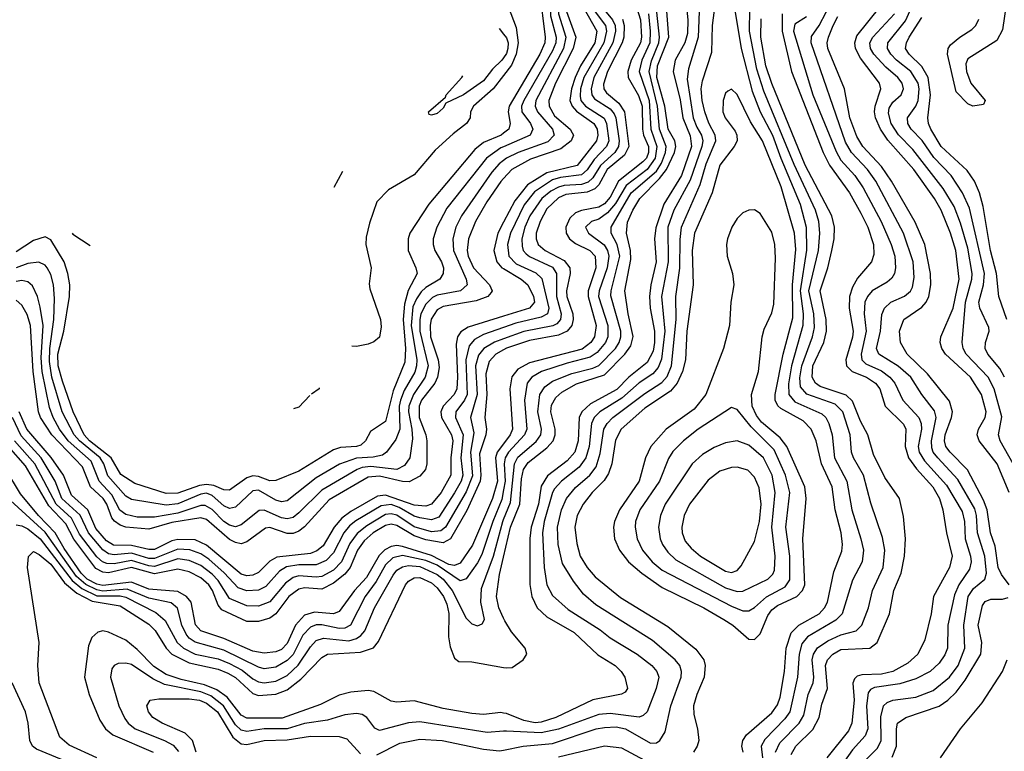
# Model space of a CAD drawing. Header units: inches. Extents: x 990535 to 1117859, y 769386 to 892122.
# Tile 311 of 656: x 1068322 to 1071736, y 774993 to 777530. Entities that reach past the tile are written whole.
import ezdxf

# ---------------------------------------------------------------- set-up
doc = ezdxf.new("R2010")
doc.units = ezdxf.units.IN
doc.header["$MEASUREMENT"] = 0
doc.layers.add('B0767', color=7, linetype='Continuous')
doc.layers.add('B0777', color=7, linetype='Continuous')

msp = doc.modelspace()

# ---------------------------------------------------------------- linework, layer by layer
at = {"layer": 'B0767', "color": 5}
for points, elevation in [([(1069984.5, 777499.5), (1070000, 777480.2)], 2860), ([(1070000, 777398.4), (1069994.1, 777390), (1069961.1, 777358.9), (1069930, 777318.5), (1069861.2, 777270), (1069799.3, 777240.7), (1069790, 777223.5), (1069770, 777204.6), (1069750, 777198.7), (1069741.5, 777201.4), (1069739.7, 777210), (1069798.5, 777261.5), (1069800.8, 777270), (1069855.8, 777330), (1069858.8, 777335.8)], 2860), ([(1070000, 777336.7), (1069964.2, 777290), (1069896, 777230), (1069885.9, 777210), (1069884, 777190), (1069871.4, 777170), (1069825.2, 777134.8), (1069762.7, 777077.3), (1069690, 776992), (1069600.5, 776939.5), (1069561.1, 776898.9), (1069535.4, 776824.6), (1069524.1, 776775.9), (1069522.8, 776750), (1069540.4, 776670), (1069534.1, 776614.1), (1069536.3, 776596.3), (1069573.4, 776490), (1069575.2, 776464.9), (1069570, 776429.4), (1069550, 776412.3), (1069530, 776405.2), (1069490, 776397), (1069473.7, 776397.8)], 2880), ([(1070000, 777136.3), (1069991.6, 777130), (1069930, 777103.7), (1069900.4, 777079.6), (1069741, 776890), (1069675.3, 776790), (1069668.7, 776770), (1069669.1, 776730), (1069695.7, 776670), (1069699.9, 776650), (1069669.4, 776590.6), (1069656, 776544), (1069652.3, 776490), (1069660.1, 776390), (1069657.4, 776342.6), (1069617.2, 776242.8), (1069590, 776136.5), (1069538.7, 776101.3), (1069520.8, 776070), (1069505.3, 776054.7), (1069490, 776049.5), (1069434.2, 776045.8), (1069410, 776037.7), (1069290, 775964.5), (1069210, 775931.7), (1069190, 775930.3), (1069150, 775945.7), (1069130, 775948.6), (1069110, 775940.8), (1069050, 775898.8), (1069030, 775899.9), (1068994.9, 775914.9), (1068970, 775917.9), (1068945.9, 775914.1), (1068870, 775887.8), (1068830, 775886.9), (1068721.5, 775921.5), (1068673.1, 775953.1), (1068639.8, 776010), (1068564.1, 776070), (1068546, 776090), (1068507.4, 776170), (1068470, 776276.4), (1068455.9, 776330), (1068454.2, 776370), (1068474.7, 776450), (1068495.2, 776570), (1068496.3, 776610), (1068489.3, 776650), (1068476, 776690), (1068430, 776766.9), (1068410, 776777.2), (1068370, 776764.4), (1068310, 776724.7)], 2920), ([(1070000, 777089.6), (1069990, 777085.2), (1069940.4, 777050), (1069803.1, 776876.9), (1069769, 776810), (1069756.3, 776770), (1069755.4, 776750), (1069761.8, 776730), (1069785.2, 776690), (1069791.9, 776670), (1069790.5, 776650), (1069778.8, 776630), (1069730, 776600.8), (1069713.8, 776586.2), (1069697.5, 776562.5), (1069685.9, 776534.1), (1069679.4, 776470), (1069698.8, 776350), (1069698, 776330), (1069691.9, 776308.1), (1069655.8, 776244.2), (1069642.1, 776210), (1069638, 776190), (1069639.9, 776110), (1069626.2, 776073.8), (1069593.8, 776030), (1069579.8, 776020.2), (1069547.5, 776012.5), (1069490, 776009.2), (1069431.3, 775988.7), (1069350, 775940.8), (1069250, 775861.9), (1069230, 775857.4), (1069210, 775863.4), (1069150, 775898.4), (1069130, 775896.6), (1069070, 775838.9), (1069050, 775834.2), (1069030, 775843.5), (1068990, 775879.7), (1068970, 775887.4), (1068950, 775884.7), (1068870, 775851.3), (1068830, 775846), (1068710, 775865.9), (1068690, 775877.8), (1068627.9, 775947.9), (1068613.6, 775990), (1068601.1, 776010), (1068529, 776069), (1068511.2, 776090), (1068469.2, 776170), (1068433.7, 776290), (1068425, 776345), (1068426.6, 776390), (1068441, 776490), (1068443.2, 776563.2), (1068439.1, 776610), (1068430, 776646), (1068417.6, 776670), (1068410, 776678.8), (1068388.6, 776688.6), (1068350, 776684.3), (1068310, 776669.7)], 2940), ([(1070000, 777042.3), (1069984.6, 777030), (1069959, 777001), (1069853.7, 776850), (1069835, 776810), (1069823.8, 776770), (1069826, 776730), (1069870.7, 776630), (1069873.4, 776610), (1069850.2, 776590), (1069770, 776574.9), (1069753.1, 776566.9), (1069730, 776543.9), (1069713.6, 776510), (1069709.4, 776490), (1069710.2, 776450), (1069739, 776330), (1069728.5, 776290), (1069688, 776230), (1069671.4, 776190), (1069670, 776170), (1069682.1, 776110), (1069683.7, 776076.3), (1069674.5, 776010), (1069656.5, 775983.5), (1069630, 775970), (1069539.9, 775980.1), (1069510, 775977), (1069492, 775970), (1069370, 775898.1), (1069290, 775819.4), (1069270, 775804.1), (1069250, 775798.5), (1069230, 775802.2), (1069170, 775829), (1069152.1, 775827.9), (1069090, 775777.6), (1069070, 775771.2), (1069050, 775776.7), (1069030, 775790.2), (1068990, 775831), (1068965.3, 775845.3), (1068950, 775845.6), (1068870, 775818.8), (1068790, 775804.5), (1068730, 775805.2), (1068690, 775813.9), (1068669.4, 775829.4), (1068642.1, 775882.1), (1068598, 775930), (1068570, 775998.6), (1068490.7, 776070), (1068460.1, 776110), (1068437.6, 776150), (1068425.6, 776185.6), (1068399.6, 776310), (1068397.1, 776357.1), (1068403.1, 776470), (1068393.4, 776533.4), (1068383.6, 776570), (1068366.8, 776606.8), (1068350, 776621), (1068330, 776625.3), (1068310, 776622.1)], 2960), ([(1069412.9, 776948.9), (1069442.4, 777004.3)], 2880), ([(1070000, 776979.8), (1069990.5, 776969.5), (1069941.7, 776898.3), (1069902.8, 776830), (1069878.4, 776770), (1069874.1, 776730), (1069877.2, 776710), (1069895.4, 776670), (1069951.1, 776610), (1069960.9, 776590), (1069956.6, 776583.4), (1069945, 776570), (1069904.9, 776555.1), (1069790, 776535.9), (1069770, 776523.9), (1069748.9, 776491.1), (1069744.9, 776470), (1069746.6, 776430), (1069773.7, 776350), (1069776.1, 776323.8), (1069770.6, 776290), (1069761.2, 776270), (1069715.9, 776210), (1069706.8, 776190), (1069707.2, 776150), (1069730.9, 776090), (1069733.9, 776070), (1069733.6, 775990), (1069729.4, 775970), (1069710, 775946.4), (1069673, 775927), (1069650, 775928.1), (1069570, 775947.2), (1069530, 775943.4), (1069395.7, 775864.3), (1069310, 775771.3), (1069290, 775756.2), (1069270, 775748.2), (1069250, 775748), (1069190, 775768.8), (1069174, 775766), (1069110, 775718.6), (1069090, 775712), (1069070, 775716.6), (1069050, 775727.7), (1068970, 775796.3), (1068950, 775802.7), (1068850, 775785.8), (1068770, 775763.2), (1068690.3, 775770.3), (1068670, 775776.5), (1068650.3, 775790.3), (1068641.9, 775801.9), (1068624.2, 775850), (1068611.8, 775870), (1068567.2, 775910), (1068539.8, 775979.8), (1068433.9, 776090), (1068394.4, 776150), (1068387.8, 776170), (1068368.8, 776310), (1068359.8, 776470), (1068347.5, 776507.5), (1068330, 776540.2), (1068310, 776557.1)], 2980), ([(1070000, 776828.4), (1069979.8, 776790), (1069966.1, 776730), (1069976.2, 776690), (1069994.4, 776670), (1070000, 776666.7)], 3020), ([(1068504, 776790.3), (1068506.8, 776786.8), (1068565.9, 776747.4)], 2920), ([(1070000, 776501.8), (1069876.8, 776463.2), (1069852, 776448), (1069840.2, 776430), (1069835.7, 776404.3), (1069840.8, 776290), (1069837.6, 776250), (1069828.8, 776230), (1069791.1, 776190), (1069782.6, 776170), (1069784.6, 776150), (1069819.2, 776090), (1069823.9, 776070), (1069816.9, 776010), (1069817.1, 775950), (1069783.3, 775890), (1069750, 775849.9), (1069730, 775843.2), (1069690, 775846.6), (1069590, 775881.3), (1069562.8, 775877.2), (1069470, 775823.8), (1069439.1, 775800.9), (1069413, 775770), (1069374.3, 775705.7), (1069352.6, 775687.4), (1069330, 775679.2), (1069213.6, 775666.4), (1069190, 775651.6), (1069150, 775613), (1069130, 775603.9), (1069110, 775601.7), (1069090, 775606.7), (1068970, 775707.4), (1068930, 775726.2), (1068870, 775727.3), (1068850, 775722.3), (1068790, 775692.8), (1068770, 775692.4), (1068710, 775706.9), (1068647.7, 775707.7), (1068623.1, 775723.1), (1068585.8, 775765.8), (1068558.2, 775830), (1068501.2, 775881.2), (1068473.5, 775950), (1068431.6, 776011.6), (1068346.3, 776110), (1068319.9, 776170)], 3020), ([(1070000, 776462.4), (1069930, 776438.2), (1069899.1, 776420.9), (1069880.7, 776399.3), (1069869.6, 776350.4), (1069873.6, 776230), (1069864.7, 776210), (1069834.3, 776170), (1069832.9, 776150), (1069859.8, 776090), (1069852.2, 776010), (1069858.8, 775950), (1069852.8, 775930), (1069830, 775889.2), (1069775.1, 775804.9), (1069750, 775794.9), (1069710, 775802.6), (1069690, 775808.3), (1069638, 775838), (1069610, 775848.4), (1069575.8, 775844.2), (1069487.6, 775792.4), (1069465.3, 775774.7), (1069445.6, 775750), (1069410, 775681.1), (1069385.3, 775654.6), (1069350, 775639.8), (1069290, 775639.9), (1069247.3, 775632.7), (1069222.7, 775617.3), (1069175.3, 775564.7), (1069150, 775551.1), (1069110, 775548.7), (1069079.1, 775559.1), (1069031.7, 775611.7), (1068978.5, 775658.5), (1068950, 775677.4), (1068911.8, 775691.8), (1068870, 775693.7), (1068790, 775660.9), (1068770, 775661.7), (1068710, 775679.3), (1068650, 775674), (1068630, 775678), (1068610, 775691.3), (1068560.6, 775750), (1068531.3, 775811.3), (1068467.9, 775870), (1068444.7, 775930), (1068396.6, 776010), (1068327, 776087), (1068297.1, 776150)], 3040), ([(1070000, 776423.4), (1069968, 776412), (1069931.8, 776390), (1069913.2, 776366.8), (1069903, 776330), (1069909, 776230), (1069885.4, 776150), (1069897.4, 776097.4), (1069884.8, 776030), (1069891.7, 775948.3), (1069870, 775892.3), (1069798.4, 775770), (1069782.8, 775757.2), (1069750, 775754.2), (1069690, 775771.6), (1069630, 775811.4), (1069610, 775816.8), (1069590, 775813.4), (1069525.4, 775774.6), (1069491.9, 775748.1), (1069466.9, 775713.1), (1069437.9, 775650), (1069410, 775620.9), (1069370, 775599.5), (1069350, 775596.2), (1069290, 775600.7), (1069270, 775595.1), (1069244, 775576), (1069190, 775510.9), (1069150, 775495.6), (1069110, 775497.2), (1069050, 775522.5), (1069010, 775585.5), (1068990, 775606.9), (1068950, 775636.6), (1068910, 775654.7), (1068870, 775660.1), (1068790, 775633.6), (1068770, 775635.6), (1068710, 775653.9), (1068650, 775643.2), (1068624.4, 775644.4), (1068609.6, 775649.6), (1068590, 775667.5), (1068530, 775745.3), (1068501.2, 775801.2), (1068448.9, 775850), (1068374.5, 775990), (1068304.1, 776070)], 3060), ([(1070000, 776384.8), (1069973.5, 776370), (1069950, 776344.1), (1069938, 776302), (1069941.8, 776230), (1069935.4, 776150), (1069941.1, 776110), (1069938.9, 776090), (1069916.2, 776023.8), (1069921.7, 775950), (1069918.8, 775930), (1069872.5, 775827.5), (1069815.6, 775730), (1069790, 775716.2), (1069730, 775726.1), (1069690, 775739.4), (1069630, 775775.5), (1069610, 775780.2), (1069590, 775775.3), (1069547.8, 775750), (1069517.1, 775722.9), (1069493.8, 775690), (1069468.2, 775630), (1069450, 775607.2), (1069410, 775576.2), (1069370, 775555.3), (1069310, 775559.6), (1069290, 775555), (1069255.8, 775530), (1069210, 775469.6), (1069190, 775454.5), (1069150, 775443.3), (1069110, 775442.4), (1069023.6, 775483.6), (1069010, 775499.7), (1068990.7, 775550), (1068977.6, 775570), (1068950, 775594.5), (1068910, 775615.4), (1068870, 775624.9), (1068790, 775608.7), (1068710, 775630.3), (1068630, 775611.8), (1068610, 775614.4), (1068586.5, 775626.5), (1068510, 775728), (1068482, 775782), (1068423.6, 775843.6), (1068342.4, 775982.4), (1068283.6, 776050)], 3080), ([(1069361, 776252.8), (1069360.5, 776250), (1069334.2, 776231)], 2880), ([(1069328.3, 776226.3), (1069290, 776186.4), (1069271.4, 776180.1)], 2880), ([(1070000, 776059.1), (1069978.3, 776030), (1069971.5, 776010), (1069978.7, 775930), (1069961.9, 775870), (1069892.7, 775707.3), (1069850, 775644.8), (1069830, 775636.7), (1069810, 775640.7), (1069750, 775672.3), (1069650, 775703), (1069630, 775706.3), (1069610, 775703), (1069588.7, 775691.3), (1069568.4, 775671.6), (1069524.2, 775595.8), (1069483.1, 775550), (1069430, 775477.8), (1069410, 775470), (1069344.8, 775475.2), (1069310, 775464.7), (1069278.1, 775430), (1069250, 775367), (1069230, 775346.2), (1069210, 775337.9), (1069170, 775333.2), (1069130, 775340.2), (1069030, 775384.1), (1068950.5, 775410.5), (1068931.6, 775431.6), (1068916.9, 775510), (1068901, 775530), (1068870, 775546.8), (1068770, 775555.3), (1068710, 775579.6), (1068610, 775567.6), (1068590, 775572), (1068556.4, 775590), (1068535.4, 775610), (1068476, 775696), (1068444.6, 775750), (1068386.9, 775810), (1068325.4, 775885.4), (1068270, 775976)], 3120), ([(1070000, 775899.6), (1069993.7, 775866.3), (1069962.4, 775790), (1069924.4, 775675.6), (1069910, 775646.5), (1069870, 775591.2), (1069850, 775583.4), (1069770, 775637.8), (1069730, 775654.1), (1069650, 775671.3), (1069616.5, 775663.5), (1069590, 775638.9), (1069558.4, 775581.6), (1069519.5, 775530), (1069469.4, 775430.6), (1069450, 775419.8), (1069430, 775418.2), (1069370, 775431.3), (1069350, 775431.1), (1069330, 775423.2), (1069304.4, 775395.6), (1069270, 775328.8), (1069250, 775307.4), (1069210, 775284.1), (1069170, 775279.2), (1069150, 775284.5), (1069030, 775343.6), (1068930, 775371.1), (1068910, 775384.7), (1068898.8, 775398.8), (1068884.8, 775430), (1068869, 775489), (1068847.3, 775507.3), (1068770, 775523.5), (1068694.7, 775554.7), (1068610, 775548.6), (1068590, 775552.2), (1068551.1, 775571.1), (1068519.2, 775599.2), (1068410, 775753), (1068290, 775862)], 3140), ([(1068310, 775777.8), (1068330, 775774.7), (1068350, 775764.5), (1068393.4, 775730), (1068504.5, 775584.5), (1068537.5, 775557.5), (1068590, 775532.4), (1068670, 775531.4), (1068690, 775527), (1068794.6, 775474.6), (1068826.7, 775446.7), (1068868.4, 775370), (1068889.8, 775349.8), (1068930, 775330), (1069010, 775313.6), (1069050, 775297.5), (1069094.1, 775274.1), (1069130, 775244.2), (1069150, 775233.4), (1069170, 775230.6), (1069210, 775236.2), (1069250, 775255.8), (1069288.1, 775291.9), (1069330, 775355.3), (1069350, 775376.7), (1069375.2, 775384.8), (1069463.7, 775376.3), (1069490, 775384), (1069505.6, 775394.4), (1069518.4, 775410), (1069552.5, 775490), (1069616.9, 775603.1), (1069630, 775620.4), (1069650, 775632.7), (1069670, 775636.7), (1069710, 775633.9), (1069770, 775606.3), (1069790.2, 775590), (1069821.5, 775550), (1069870, 775454.6), (1069890, 775434.8), (1069910, 775428), (1069925.7, 775434.3), (1069934, 775450), (1069921.5, 775510), (1069923.1, 775556.9), (1069964.6, 775670), (1069997.4, 775790), (1070000, 775796.3)], 3160), ([(1068590.1, 774970), (1068493.6, 775013.6), (1068461.6, 775041.6), (1068389.6, 775230), (1068384.5, 775290), (1068390.1, 775370), (1068349.7, 775630), (1068352.2, 775667.8), (1068370, 775685.4), (1068390, 775675.5), (1068430, 775641.9), (1068476.9, 775576.9), (1068520.7, 775540.7), (1068573.6, 775513.6), (1068670, 775497.4), (1068770, 775433.1), (1068792.1, 775412.1), (1068830, 775350), (1068850, 775329.5), (1068910, 775299.5), (1069010, 775277.5), (1069043.6, 775263.6), (1069070, 775248.2), (1069130, 775192.9), (1069150, 775186.7), (1069210, 775190.9), (1069250, 775206), (1069297.3, 775242.7), (1069370, 775317.8), (1069390, 775329.9), (1069504, 775336), (1069548.5, 775351.5), (1069566.2, 775373.8), (1069659.9, 775570), (1069670, 775582.8), (1069690, 775594.4), (1069710, 775595.3), (1069750, 775576.8), (1069770, 775559.4), (1069791.8, 775530), (1069803.1, 775503.1), (1069809.7, 775470.3), (1069809.2, 775390), (1069814.9, 775354.9), (1069830, 775315.6), (1069844.5, 775304.5), (1069890, 775302.7), (1070000, 775283.6)], 3180), ([(1070000, 775454.8), (1069983.8, 775490), (1069975.2, 775530), (1069985.7, 775605.7), (1070000, 775666.2)], 3180), ([(1070000, 775125.4), (1069990, 775127.1), (1069930, 775120.6), (1069890, 775123.4), (1069790, 775140.9), (1069690, 775167.6), (1069630, 775163.4), (1069610, 775167.1), (1069550, 775199.7), (1069530, 775203.8), (1069470, 775197.7), (1069430, 775187.9), (1069365, 775155), (1069232.7, 775107.3), (1069110, 775108.1), (1069090, 775118.4), (1069041, 775180.9), (1069005.7, 775205.7), (1068963.2, 775223.2), (1068881.8, 775241.8), (1068830, 775259.6), (1068787.2, 775287.2), (1068730, 775345.3), (1068690, 775377.8), (1068630, 775406.4), (1068610, 775409.9), (1068593.6, 775406.4), (1068572.8, 775387.2), (1068561, 775359), (1068546.4, 775250), (1068562.6, 775190), (1068600.1, 775100.1), (1068619.8, 775070), (1068645.1, 775050), (1068785, 774990)], 3220), ([(1070000, 775062.2), (1069942.6, 775057.4), (1069710, 775094.8), (1069670, 775091.6), (1069570, 775065.3), (1069553.3, 775073.3), (1069526.3, 775110), (1069510, 775120.2), (1069490, 775123.7), (1069450, 775118.7), (1069390, 775100.4), (1069310, 775089), (1069249.3, 775070.7), (1069170, 775070.7), (1069110, 775061.9), (1069090, 775066.5), (1069070, 775084.6), (1069028.5, 775150), (1068984.5, 775184.5), (1068950, 775199.4), (1068824.3, 775224.3), (1068784.1, 775244.1), (1068710, 775293.3), (1068690, 775298.6), (1068663.4, 775296.6), (1068649.2, 775290.8), (1068641.1, 775278.9), (1068636.4, 775250), (1068665.6, 775150), (1068686.6, 775106.6), (1068698.5, 775090), (1068722.8, 775070), (1068824.8, 775030), (1068853.8, 775013.8), (1068872.3, 774992.3)], 3240), ([(1068500.1, 774950), (1068379.8, 774999.7), (1068366.5, 775010), (1068356.8, 775030), (1068351.6, 775090), (1068342.4, 775130), (1068295.7, 775230)], 3160), ([(1068933.8, 774990), (1068921.1, 775030), (1068895.5, 775055.5), (1068816.6, 775090), (1068783.8, 775110), (1068769, 775130), (1068763.2, 775150), (1068774.4, 775170), (1068804.9, 775175.1), (1068910, 775175.1), (1068946, 775170), (1068970, 775159.5), (1069008.4, 775130), (1069061.1, 775041.1), (1069090, 775018.5), (1069110, 775016.8), (1069170, 775030.2), (1069250, 775032.6), (1069330, 775044.9), (1069430, 775044.3), (1069456, 775036), (1069503.5, 774983.5)], 3260), ([(1069560.1, 774979.9), (1069640.4, 775020.4), (1069710, 775035.2), (1069787.6, 775030), (1069930, 774999.6), (1069985.9, 774994.1), (1070000, 774996.9)], 3260)]:
    msp.add_lwpolyline(points, dxfattribs=dict(at, elevation=elevation))
at = {"layer": 'B0777', "color": 5}
for points, elevation in [([(1070000, 778036.3), (1070022.5, 778002.5), (1070043.5, 777983.5), (1070100.6, 777950), (1070112.8, 777932.8), (1070119.6, 777850), (1070125.6, 777830), (1070213.1, 777670), (1070217.6, 777650), (1070218.7, 777558.7), (1070250.8, 777470), (1070240.9, 777430), (1070179.5, 777310), (1070157.4, 777250), (1070158.5, 777230), (1070176.4, 777196.4), (1070231.5, 777150), (1070238.2, 777138.2), (1070242.4, 777130), (1070233.9, 777110), (1070198.1, 777081.9), (1070093.2, 777046.8), (1070028.1, 777010), (1070000, 776979.8)], 2980), ([(1070000, 777975.1), (1070018.5, 777958.5), (1070063.7, 777930), (1070077.8, 777910), (1070092.3, 777830), (1070187.9, 777650), (1070190, 777550), (1070215.7, 777470), (1070207.8, 777430), (1070111.9, 777250), (1070109.6, 777230), (1070117.6, 777210), (1070169.5, 777150), (1070175.6, 777130), (1070153.1, 777106.9), (1070050.3, 777069.7), (1070009.9, 777050.1), (1070000, 777042.3)], 2960), ([(1070000, 777924.1), (1070032.8, 777892.8), (1070056.2, 777830), (1070105, 777750), (1070145.7, 777670), (1070159.4, 777630), (1070163.3, 777543.3), (1070182.6, 777470), (1070181.2, 777450), (1070170, 777421.9), (1070070.2, 777250), (1070062.7, 777230), (1070063.8, 777210), (1070092.9, 777170), (1070102, 777150), (1070092.1, 777130), (1070000, 777089.6)], 2940), ([(1070000, 777845.8), (1070090, 777717.2), (1070124.6, 777630), (1070144.4, 777470), (1070142.8, 777450), (1070126.1, 777410), (1070019.1, 777230), (1070015.5, 777210), (1070023.3, 777170), (1070018.5, 777150), (1070000, 777136.3)], 2920), ([(1070000, 777653.8), (1070015.7, 777575.7), (1070043.2, 777503.2), (1070050.2, 777450), (1070044, 777410), (1070027.4, 777372.6), (1070000, 777336.7)], 2880), ([(1071256.7, 774963.3), (1071296.7, 775003.3), (1071309.7, 775030), (1071307.7, 775112.3), (1071317, 775150), (1071330, 775162.2), (1071350, 775169.7), (1071430, 775179.9), (1071490, 775203.7), (1071546.5, 775250), (1071576.5, 775290), (1071599.8, 775350), (1071595.5, 775430), (1071611.5, 775530), (1071630, 775557.5), (1071668.7, 775590), (1071674.2, 775610), (1071668.8, 775670), (1071643.2, 775750), (1071640.4, 775810), (1071633.7, 775833.7), (1071575.8, 775935.8), (1071505.7, 776010), (1071490.2, 776030), (1071484.9, 776044.9), (1071483.9, 776070), (1071499.7, 776150), (1071493.8, 776173.8), (1071450.7, 776230), (1071412.4, 776290), (1071368.8, 776328.8), (1071301.3, 776370), (1071292.8, 776390), (1071307, 776450), (1071311.9, 776508.1), (1071320.6, 776530), (1071343.4, 776550), (1071390, 776571.3), (1071410.9, 776589.1), (1071417.6, 776602.4), (1071424.1, 776635.9), (1071420.2, 776690), (1071386.4, 776790), (1071291.3, 776970), (1071262.3, 777010), (1071206.3, 777070), (1071185.4, 777105.4), (1071066.3, 777450), (1071067.8, 777472.2), (1071094.4, 777510), (1071167.6, 777650)], 3140), ([(1070631, 777610), (1070638.8, 777530), (1070638.1, 777481.9), (1070628, 777450), (1070595, 777390), (1070588.3, 777350), (1070612.3, 777252.3), (1070622, 777190), (1070647.5, 777127.5), (1070652.1, 777090), (1070616.6, 776990), (1070556.2, 776890), (1070528.1, 776808.1), (1070523.7, 776770), (1070529.4, 776690), (1070510.7, 776610), (1070506.1, 776570), (1070507.9, 776530), (1070523.6, 776450), (1070523.9, 776410), (1070519, 776381), (1070498.5, 776341.5), (1070434.3, 776290), (1070392.3, 776247.7), (1070301.8, 776198.2), (1070270.9, 776170), (1070261.7, 776150), (1070259, 776070), (1070246.8, 776030), (1070220.4, 775999.6), (1070152, 775948), (1070130, 775912.8), (1070120.9, 775850), (1070096.1, 775770), (1070090.7, 775730.8), (1070090.6, 775570.6), (1070098.4, 775530), (1070116.5, 775490), (1070150, 775458.7), (1070244.4, 775404.4), (1070327.1, 775327.1), (1070387.5, 775290), (1070408.3, 775270), (1070420.8, 775250), (1070430.1, 775209.9), (1070422, 775198), (1070409.5, 775190.5), (1070310, 775171.4), (1070181.4, 775110), (1070130, 775093.6), (1070110, 775091.8), (1070070, 775099), (1070010, 775123.7), (1070000, 775125.4)], 3220), ([(1071737.4, 776290), (1071720.6, 776320.6), (1071679, 776370), (1071670.3, 776390), (1071670.7, 776410), (1071683.8, 776450), (1071682.3, 776462.3), (1071651.4, 776530), (1071648.3, 776550), (1071664.8, 776610), (1071668, 776650), (1071616.1, 776876.1), (1071591.4, 776930), (1071552.6, 776990), (1071492.5, 777052.5), (1071451.2, 777111.2), (1071413.7, 777150), (1071401.9, 777170), (1071400.3, 777190), (1071429.3, 777230.7), (1071437.3, 777250), (1071441.5, 777290), (1071437.3, 777310), (1071411.9, 777350), (1071362.2, 777390), (1071342.9, 777410), (1071331.5, 777430), (1071332.3, 777450), (1071393.8, 777526.2), (1071430.4, 777609.6)], 3040), ([(1070000, 775666.2), (1070024.5, 775770), (1070056.2, 775850), (1070062.3, 775937.7), (1070068.7, 775970), (1070085.6, 775994.4), (1070150, 776044.7), (1070172, 776070), (1070179, 776090), (1070178.8, 776110), (1070163.7, 776170), (1070166.7, 776193.3), (1070180.8, 776219.2), (1070202, 776238), (1070253.4, 776266.6), (1070350, 776298.6), (1070420.6, 776370), (1070441.4, 776398.6), (1070449.1, 776430.9), (1070431.6, 776510), (1070420.3, 776590), (1070441.7, 776698.3), (1070440, 776730), (1070426.6, 776790), (1070430, 776828.3), (1070447.9, 776870), (1070472.1, 776910), (1070540.8, 776979.2), (1070564.7, 777010), (1070593.2, 777070), (1070597, 777090), (1070594.1, 777110), (1070570.8, 777150.8), (1070559.5, 777230), (1070532, 777330), (1070534, 777370), (1070572.5, 777470), (1070563.6, 777590)], 3180), ([(1070000, 774996.9), (1070068.2, 775010), (1070170, 775019.7), (1070321.2, 775070), (1070350, 775075.6), (1070390, 775077.1), (1070422.9, 775070), (1070510, 775020.6), (1070530, 775021.7), (1070541.8, 775030), (1070560, 775060), (1070580.2, 775150), (1070615.5, 775250), (1070617, 775270), (1070611.5, 775290), (1070595.1, 775310), (1070516.9, 775376.9), (1070320.3, 775500.3), (1070277.6, 775537.6), (1070242.6, 775582.6), (1070204.4, 775644.3), (1070189.6, 775709.6), (1070186.6, 775770), (1070200.5, 775830), (1070218.3, 775870), (1070250, 775907.4), (1070299.7, 775950), (1070320.7, 775979.3), (1070334.6, 776025.4), (1070347.6, 776110), (1070358.8, 776130), (1070379.2, 776150), (1070490, 776233.4), (1070548.5, 776271.5), (1070567.1, 776292.9), (1070582.5, 776330), (1070598.5, 776490), (1070597, 776570), (1070611.1, 776668.9), (1070612.4, 776767.6), (1070617.5, 776810), (1070681.9, 776958.1), (1070703.1, 777030), (1070735.6, 777110), (1070734, 777130), (1070711.3, 777171.2), (1070697.5, 777210), (1070688.2, 777250), (1070685.3, 777290), (1070690, 777318.2), (1070722.3, 777417.7), (1070724.8, 777510), (1070735, 777590)], 3260), ([(1070000, 775796.3), (1070024.1, 775855.9), (1070037.6, 775990), (1070050, 776013.2), (1070113, 776067), (1070129.2, 776090), (1070131.8, 776110), (1070118.8, 776170), (1070125.7, 776230), (1070143.1, 776256.9), (1070170, 776276.3), (1070236.5, 776303.5), (1070310, 776321.8), (1070330, 776331.2), (1070388.2, 776390), (1070400.9, 776410), (1070406.9, 776430), (1070406.4, 776450), (1070372.5, 776572.5), (1070373, 776590), (1070403.6, 776710), (1070394.4, 776750), (1070373.6, 776790), (1070372.8, 776810), (1070443, 776930), (1070530, 777004.9), (1070547.3, 777032.7), (1070561.7, 777070), (1070563.5, 777090), (1070540.9, 777150), (1070533.9, 777230), (1070504.3, 777350), (1070512.7, 777387.3), (1070538.5, 777450), (1070541.1, 777470), (1070528.1, 777588.1)], 3160), ([(1071753.5, 775890), (1071711.7, 775990), (1071648.9, 776070), (1071641.9, 776090), (1071646.4, 776110), (1071669.6, 776150), (1071673.1, 776170), (1071657.6, 776230), (1071618.8, 776290), (1071532.2, 776370), (1071519.4, 776390), (1071513.9, 776410), (1071516.2, 776430), (1071558.5, 776530), (1071579.6, 776630), (1071567.9, 776730), (1071550.3, 776789.7), (1071517.4, 776870), (1071493.8, 776910), (1071423.1, 777010), (1071332.4, 777112.4), (1071306.9, 777150), (1071289.6, 777189.6), (1071286.1, 777210), (1071288.2, 777230), (1071308.1, 777290), (1071303.5, 777310), (1071237.2, 777397.2), (1071220.4, 777430), (1071218.6, 777450), (1071225.4, 777474.6), (1071305.8, 777574.2)], 3080), ([(1071744.2, 777590), (1071730, 777494.5), (1071710, 777457.8), (1071610, 777394.7), (1071602.8, 777377.2), (1071605.2, 777350), (1071620.2, 777310), (1071670.2, 777250), (1071664.4, 777235.6), (1071627, 777230), (1071610, 777238.5), (1071570, 777280.4), (1071539.4, 777410), (1071541.2, 777430), (1071550, 777442.5), (1071581.8, 777470), (1071623.5, 777496.5), (1071637.8, 777510), (1071648.1, 777531.9)], 2980), ([(1070278.9, 777570), (1070322.9, 777490), (1070316.3, 777450), (1070266.8, 777370), (1070248.8, 777330), (1070235.2, 777290), (1070230.2, 777250.2), (1070237.7, 777230), (1070252.6, 777212.6), (1070313.5, 777170), (1070324, 777150), (1070326.9, 777130), (1070322.3, 777110), (1070255.5, 777024.5), (1070150, 776999.4), (1070083.1, 776956.9), (1070038.5, 776901.5), (1070000, 776828.4)], 3020), ([(1070344.3, 777570), (1070378, 777530), (1070386.5, 777510), (1070388, 777490), (1070379.2, 777450), (1070313.2, 777330), (1070304, 777290), (1070306.4, 777270), (1070315.5, 777255.5), (1070370, 777221.1), (1070383.7, 777203.7), (1070389.6, 777189.6), (1070400.4, 777110), (1070398.1, 777090), (1070386.1, 777070), (1070335.7, 777024.3), (1070310, 776981.7), (1070293.5, 776966.5), (1070270, 776959), (1070210, 776955.2), (1070190.2, 776949.8), (1070164.2, 776935.8), (1070132.3, 776910), (1070091.3, 776850), (1070073.9, 776810), (1070063.5, 776770), (1070064.1, 776744.1), (1070068.2, 776730), (1070078, 776718), (1070090, 776708.3), (1070170, 776671.9), (1070184, 776650), (1070183.6, 776570), (1070200.2, 776510), (1070197.9, 776490), (1070184.5, 776475.5), (1070171.3, 776468.7), (1070070, 776448.5), (1070000, 776423.4)], 3060), ([(1070462, 777570), (1070475.2, 777530), (1070478.5, 777470), (1070474.9, 777450), (1070443, 777390), (1070431, 777350), (1070432.4, 777330), (1070467.5, 777267.5), (1070480.5, 777230), (1070481.9, 777150), (1070485.6, 777130), (1070502.8, 777090), (1070502.5, 777070), (1070495.5, 777050), (1070483.3, 777036.7), (1070399, 776970), (1070370, 776914.5), (1070350, 776891.9), (1070330, 776880), (1070270, 776868.9), (1070250, 776860.2), (1070230, 776842.2), (1070216.3, 776810), (1070217.5, 776790), (1070229, 776770), (1070250, 776754.1), (1070299.7, 776730), (1070317.7, 776710), (1070319.7, 776670), (1070293.5, 776590), (1070293, 776570), (1070320.9, 776470), (1070315, 776430), (1070302.6, 776410), (1070272.5, 776387.5), (1070090, 776340.3), (1070050, 776317.6), (1070029.1, 776290.9), (1070021.9, 776250), (1070030.5, 776110), (1070023.1, 776090), (1070000, 776059.1)], 3120), ([(1070678.2, 777558.2), (1070674.9, 777470), (1070640.8, 777359.2), (1070636.6, 777323.4), (1070657.7, 777190), (1070670, 777157), (1070686.6, 777130), (1070690.7, 777110), (1070687.9, 777090), (1070646.5, 776973.5), (1070590, 776869.9), (1070569.6, 776810), (1070571.3, 776690), (1070547.4, 776570), (1070559.1, 776450), (1070547.4, 776352.6), (1070535.8, 776324.2), (1070517.7, 776302.3), (1070469.7, 776270.3), (1070410, 776217.2), (1070334, 776170), (1070314.3, 776150), (1070304.4, 776130), (1070296.4, 776050), (1070284.7, 776010), (1070262.1, 775977.9), (1070200.8, 775930), (1070176.7, 775903.3), (1070169.3, 775890), (1070140.8, 775790), (1070134.9, 775750), (1070140.2, 775630), (1070150.1, 775570), (1070170, 775532.9), (1070224, 775484), (1070334.4, 775414.4), (1070370, 775385.9), (1070463.5, 775330), (1070513.8, 775290), (1070531.5, 775270), (1070537.9, 775250), (1070529.7, 775210), (1070498.1, 775130), (1070483.7, 775116.3), (1070470, 775111.6), (1070370, 775124.2), (1070330, 775120.8), (1070190, 775069.4), (1070130, 775056.3), (1070010, 775063), (1070000, 775062.2)], 3240), ([(1070317.7, 777557.7), (1070353, 777510), (1070357.2, 777490), (1070347.8, 777450), (1070278.8, 777330), (1070266.8, 777290), (1070265.4, 777265.4), (1070268.5, 777250), (1070283.8, 777230), (1070348.8, 777188.8), (1070357, 777170), (1070365.4, 777110), (1070357.1, 777090), (1070314.2, 777045.8), (1070290, 777009.2), (1070270, 776991.6), (1070197.2, 776982.8), (1070170, 776974.8), (1070107.1, 776932.9), (1070071.8, 776888.2), (1070024.5, 776790), (1070013.2, 776750), (1070018.5, 776710), (1070043.7, 776683.7), (1070112.2, 776652.2), (1070133, 776633), (1070156.5, 776530), (1070152.4, 776510), (1070130, 776498.5), (1070042.8, 776477.2), (1070000, 776462.4)], 3040), ([(1070502.3, 777550), (1070508.5, 777490), (1070507.1, 777450), (1070479, 777390), (1070470, 777350), (1070505, 777250), (1070510.8, 777150), (1070530.9, 777090), (1070525.2, 777050), (1070497.9, 777010), (1070425.1, 776954.9), (1070387.8, 776892.2), (1070360.2, 776859.8), (1070330, 776838.7), (1070305, 776830), (1070283.8, 776810), (1070294.6, 776790), (1070348.7, 776748.7), (1070360.5, 776730), (1070364.7, 776710), (1070358.9, 776670), (1070331.6, 776590), (1070329.3, 776570), (1070361.6, 776470), (1070361.1, 776430), (1070352.9, 776410), (1070324.2, 776375.8), (1070300.8, 776359.2), (1070220.8, 776339.2), (1070131.4, 776310), (1070098.2, 776290), (1070082.2, 776270), (1070072.4, 776210), (1070080.6, 776110), (1070072.6, 776090), (1070017.2, 776030), (1070005.7, 776010), (1070002.3, 775990), (1070005.8, 775930), (1070000, 775899.6)], 3140), ([(1070803.6, 777556.4), (1070823.5, 777430), (1070862.1, 777282.1), (1070889.7, 777210), (1070933.1, 777130), (1070961.4, 777050), (1071029, 776890), (1071049.3, 776810), (1071050.2, 776730.2), (1071028.9, 776590), (1071039.4, 776510), (1071037.8, 776470), (1070998.6, 776330), (1070987.6, 776267.6), (1070988.7, 776230), (1071010, 776204.3), (1071103.1, 776163.1), (1071117.7, 776150), (1071128.1, 776130), (1071139.6, 776090), (1071148, 776010), (1071189.9, 775930), (1071207.4, 775830), (1071239.4, 775730), (1071247.7, 775690), (1071243.7, 775650), (1071210, 775585.8), (1071173.8, 775470), (1071152.4, 775447.6), (1071053.9, 775390), (1071034.4, 775365.6), (1071025.6, 775330), (1071018.8, 775250), (1070992.6, 775130), (1070974.9, 775105.1), (1070906.2, 775033.8), (1070893.7, 775010), (1070897.5, 774970)], 3260), ([(1070943.4, 774990), (1070958.5, 775021.5), (1071025.2, 775090), (1071041.7, 775118.3), (1071055.8, 775190), (1071073.4, 775230), (1071075.9, 775250), (1071069.7, 775310), (1071074.6, 775330), (1071088.4, 775351.6), (1071124, 775376), (1071170, 775396.8), (1071222.5, 775410), (1071242.9, 775430), (1071265.1, 775490), (1071279.2, 775550), (1071316.4, 775630), (1071322.5, 775690), (1071314.5, 775734.5), (1071273.6, 775853.6), (1071247.6, 775950), (1071213.6, 776010), (1071206.8, 776030), (1071201.8, 776090), (1071176.8, 776170), (1071150, 776196.3), (1071051.8, 776231.8), (1071030, 776257.1), (1071027.6, 776287.6), (1071034.5, 776330), (1071071.7, 776430), (1071077.7, 776462.3), (1071076.4, 776510), (1071058.8, 776590), (1071092.2, 776730), (1071096.9, 776790), (1071093.4, 776830), (1071081.7, 776870), (1071008.2, 777028.2), (1070902, 777282), (1070878, 777358), (1070852.8, 777490), (1070853.8, 777566.2)], 3240), ([(1070965.5, 777550), (1070965.9, 777490), (1070998.8, 777350), (1071107.8, 777070), (1071130, 777025.9), (1071199.2, 776930), (1071239.3, 776859.3), (1071262.7, 776810), (1071282.3, 776750), (1071284.1, 776715.9), (1071276.4, 776690), (1071226.9, 776633.1), (1071210, 776602.7), (1071199, 776570), (1071198.1, 776530), (1071212, 776450), (1071210, 776429.3), (1071186.9, 776350), (1071189.6, 776330), (1071208.6, 776310), (1071258.5, 776290), (1071289.4, 776269.4), (1071304.5, 776250), (1071323.2, 776190), (1071386.8, 776126.8), (1071395.1, 776110), (1071392.9, 776050), (1071403.9, 776010), (1071431.8, 775971.8), (1071488.4, 775910), (1071511.2, 775870), (1071523.4, 775830), (1071535.4, 775750), (1071556, 775670), (1071546.9, 775630), (1071490.3, 775530), (1071482.6, 775470), (1071461.2, 775378.8), (1071436, 775330), (1071401.5, 775298.6), (1071350.3, 775269.7), (1071310, 775259.9), (1071242.4, 775257.6), (1071226.6, 775253.4), (1071216.4, 775243.6), (1071211.1, 775228.9), (1071215.2, 775170), (1071207.6, 775090), (1071196.5, 775063.5), (1071121.2, 774970)], 3180), ([(1071050, 777540.3), (1071010, 777514.6), (1071005, 777490), (1071072.9, 777270), (1071152.8, 777072.8), (1071170, 777043.5), (1071217.6, 776990), (1071246.8, 776946.8), (1071309.4, 776830), (1071344.4, 776750), (1071356.8, 776710), (1071359.2, 776670), (1071355.3, 776650), (1071346.4, 776633.6), (1071330, 776619.4), (1071277.8, 776590), (1071261.6, 776570), (1071252.9, 776550), (1071249.9, 776510), (1071257.1, 776450), (1071240.2, 776370), (1071242.9, 776350), (1071256.5, 776336.5), (1071310, 776312.5), (1071339.7, 776290), (1071357.2, 776270), (1071384.3, 776210), (1071439.6, 776150), (1071447.7, 776130), (1071449.2, 776110), (1071437.9, 776050), (1071441.6, 776030), (1071460.2, 776000.2), (1071535.7, 775915.7), (1071590, 775824.9), (1071598.8, 775790), (1071600.2, 775730), (1071619.7, 775670), (1071621.3, 775650), (1071615.6, 775624.4), (1071579.2, 775570), (1071564.1, 775535.9), (1071540.1, 775430), (1071538.9, 775350), (1071530, 775326.8), (1071510, 775298.4), (1071479.3, 775270), (1071430, 775243.6), (1071373.7, 775226.3), (1071286.5, 775213.5), (1071272.9, 775207.1), (1071264.4, 775195.6), (1071258.7, 775150), (1071262.6, 775070), (1071253.8, 775046.2), (1071210, 774997.3), (1071176.7, 774950)], 3160), ([(1071753.7, 775570), (1071726.1, 775606.1), (1071715.1, 775630), (1071704.4, 775704.4), (1071688.3, 775750), (1071676.8, 775830), (1071664.2, 775864.2), (1071609.1, 775969.1), (1071548.1, 776030), (1071533.9, 776050), (1071529, 776070), (1071531.6, 776090), (1071553.2, 776150), (1071556.2, 776170), (1071546.8, 776206.8), (1071470, 776301.6), (1071399.5, 776370), (1071375.9, 776410), (1071372.8, 776450), (1071387.7, 776490), (1071450, 776532.9), (1071465.5, 776550), (1071475.2, 776570), (1071481.7, 776610), (1071480.3, 776650), (1071460.5, 776750), (1071427.6, 776827.6), (1071344.9, 776970), (1071310, 777020.4), (1071245.8, 777090), (1071224.8, 777124.8), (1071200.9, 777190), (1071182.5, 777290), (1071124.6, 777430), (1071122.6, 777450), (1071127.1, 777470), (1071143.2, 777510), (1071159.2, 777540.8)], 3120), ([(1071767.6, 775990), (1071721.8, 776070), (1071716.1, 776090), (1071727.6, 776152.4), (1071701.6, 776250), (1071680.7, 776290), (1071604.3, 776370), (1071593.7, 776390), (1071590.8, 776410), (1071601.9, 776550), (1071624.2, 776630), (1071624.9, 776650), (1071610, 776738), (1071584.6, 776824.6), (1071562.1, 776882.1), (1071524.7, 776944.7), (1071419.7, 777079.7), (1071370, 777130.3), (1071344.4, 777170), (1071334.3, 777205.7), (1071336.9, 777223.1), (1071350, 777244), (1071379, 777270), (1071386.3, 777290), (1071381.7, 777310), (1071367.2, 777330), (1071325.6, 777365.6), (1071284.1, 777410), (1071272.5, 777430), (1071270.5, 777450), (1071280.3, 777470), (1071355.2, 777550)], 3060), ([(1071744.6, 776490), (1071717.7, 776570), (1071709.8, 776650), (1071688.7, 776730), (1071662.7, 776882.7), (1071650.2, 776930), (1071632.5, 776970), (1071607.3, 777007.3), (1071517.9, 777090), (1071481.9, 777150), (1071473, 777170), (1071471.6, 777190), (1071480.1, 777270), (1071472.6, 777330), (1071450, 777368), (1071406.4, 777410), (1071394.1, 777430), (1071396.8, 777450), (1071405.9, 777470), (1071450, 777538.1)], 3020), ([(1070412, 777532), (1070418, 777510), (1070416.7, 777470), (1070411.3, 777450), (1070360, 777350), (1070346.5, 777306.5), (1070347.9, 777290), (1070356.6, 777276.6), (1070400.2, 777240.2), (1070419, 777210), (1070434.4, 777090), (1070419.5, 777060.5), (1070359.8, 777010), (1070330, 776957.5), (1070316.5, 776943.5), (1070290, 776932.4), (1070215.7, 776924.3), (1070190, 776912.6), (1070150, 776873.7), (1070126.4, 776830), (1070113.5, 776790), (1070113.1, 776770), (1070120.4, 776750), (1070144.2, 776730), (1070210, 776695.3), (1070229.5, 776670), (1070231.1, 776650), (1070218.6, 776590), (1070219.3, 776570), (1070240, 776510), (1070241.7, 776490), (1070237, 776470), (1070220.2, 776450), (1070190, 776435.7), (1070090, 776418), (1070010, 776390.4), (1070000, 776384.8)], 3080), ([(1070997.8, 774982.1), (1071013.4, 775010), (1071071.9, 775068.1), (1071094.7, 775110), (1071104, 775156), (1071123.4, 775210), (1071116.7, 775290), (1071122.9, 775310), (1071142.2, 775330), (1071170, 775345.3), (1071269.6, 775350.4), (1071295.3, 775370), (1071338.3, 775470), (1071353.7, 775550), (1071378.3, 775610), (1071390.3, 775670), (1071393.5, 775730), (1071386.9, 775806.9), (1071373, 775870), (1071322.2, 775942.2), (1071282.4, 776022.4), (1071263.5, 776090), (1071237.8, 776137.8), (1071210, 776207.5), (1071187.5, 776227.5), (1071098.2, 776258.2), (1071081.3, 776270), (1071069.7, 776290), (1071072.5, 776330), (1071110, 776410), (1071120, 776450), (1071119.2, 776490), (1071098.2, 776590), (1071124.5, 776670), (1071138.8, 776730), (1071146.5, 776770), (1071147.2, 776810), (1071137.9, 776850), (1071046, 777026), (1070930, 777308.4), (1070910, 777370.6), (1070892.3, 777470), (1070893.1, 777533.1)], 3220), ([(1070000, 777480.2), (1070010, 777467.7), (1070016, 777450), (1070015.3, 777430), (1070010, 777412.5), (1070000, 777398.4)], 2860), ([(1070830.3, 774990), (1070826, 775010), (1070829.9, 775030), (1070842.7, 775050), (1070930, 775126.5), (1070950, 775153.7), (1070959.2, 775180.8), (1070973.9, 775270), (1070979.8, 775350), (1070996.9, 775403.1), (1071024, 775430), (1071093.8, 775470), (1071113.2, 775490), (1071123.1, 775510), (1071144.9, 775615.1), (1071172.7, 775687.3), (1071175.4, 775710), (1071170.5, 775750), (1071149.7, 775830), (1071139.2, 775910), (1071102.9, 775990), (1071084.3, 776070), (1071067.1, 776110), (1071039.2, 776139.2), (1070961.1, 776181.1), (1070950.6, 776190.6), (1070942.1, 776210), (1070941.3, 776230), (1070969, 776370), (1071003.6, 776496.4), (1071001.9, 776610), (1071013.1, 776733.1), (1071009.4, 776790), (1070963.1, 776950), (1070898.2, 777110), (1070855.9, 777175.9), (1070810, 777270.7), (1070790, 777288.7), (1070778.2, 777281.8), (1070770, 777275.4), (1070761, 777250), (1070760.1, 777210), (1070768.4, 777190), (1070803.3, 777143.3), (1070809.1, 777130), (1070810.1, 777110), (1070800.1, 777090), (1070750, 777025.7), (1070723.4, 776930), (1070662.3, 776790), (1070654.5, 776730), (1070656.9, 776610), (1070635.6, 776450), (1070630.3, 776350.3), (1070620, 776310), (1070601.8, 776270), (1070578.7, 776241.3), (1070490, 776182.4), (1070407.4, 776110), (1070388.6, 776071.4), (1070375.2, 775990), (1070364.2, 775955.8), (1070348.4, 775931.6), (1070307.1, 775890), (1070275.5, 775850), (1070255.5, 775810), (1070247, 775770), (1070253.7, 775713.7), (1070265.9, 775670), (1070289.4, 775630), (1070317.6, 775597.6), (1070406, 775526), (1070570, 775425), (1070666.8, 775346.8), (1070694, 775310), (1070699.4, 775290), (1070695.5, 775250), (1070670, 775189.7), (1070659.1, 775150), (1070659.8, 775119.8), (1070673, 775070), (1070676.6, 775030), (1070671.8, 775010), (1070658.2, 774990)], 3280), ([(1070000, 776666.7), (1070061.1, 776630), (1070083.8, 776610), (1070104.2, 776570), (1070106.7, 776550), (1070090, 776530), (1070000, 776501.8)], 3020), ([(1071347.6, 774972.4), (1071363, 775010), (1071362.4, 775070), (1071366.2, 775090), (1071395.4, 775110), (1071510, 775149.5), (1071540.6, 775170), (1071570, 775198.3), (1071601.1, 775238.9), (1071654.6, 775330), (1071658.8, 775370), (1071645.6, 775430), (1071661.2, 775498.8), (1071670, 775511.9), (1071690, 775520.4), (1071730, 775520.7), (1071750, 775526.2)], 3120), ([(1070000, 775283.6), (1070010, 775281.8), (1070030, 775283.6), (1070067.6, 775310), (1070080.2, 775330), (1070075.3, 775350), (1070027.1, 775407.1), (1070004.7, 775444.7), (1070000, 775454.8)], 3180), ([(1071515.1, 774970), (1071584.3, 775070), (1071659.2, 775160.8), (1071730.4, 775269.6), (1071746.1, 775310)], 3080), ([(1070490, 774961), (1070410, 775003.2), (1070350, 775010.9), (1070190, 774972.5)], 3280)]:
    msp.add_lwpolyline(points, dxfattribs=dict(at, elevation=elevation))
for points, elevation in [([(1070870, 776870.4), (1070850, 776869.9), (1070830, 776859.7), (1070810, 776841.1), (1070791, 776810), (1070776.5, 776770), (1070772.8, 776750), (1070775.9, 776710), (1070793.7, 776650), (1070798.9, 776610), (1070788.3, 776550), (1070783.4, 776470), (1070762.1, 776390), (1070701.1, 776230), (1070660.6, 776179.4), (1070563.6, 776110), (1070510.5, 776050), (1070491.6, 776010), (1070470.4, 775930), (1070402.3, 775830), (1070384.5, 775790), (1070381.1, 775770), (1070384.8, 775730), (1070401.7, 775690), (1070433.7, 775650), (1070479.3, 775610), (1070550, 775561), (1070694.6, 775490), (1070764, 775450), (1070794.8, 775430), (1070850, 775382), (1070870, 775380.9), (1070890, 775399.8), (1070916.6, 775463.4), (1070930, 775482.8), (1070950, 775498.5), (1071016.7, 775530), (1071036.8, 775550), (1071044.6, 775570), (1071037.2, 775730), (1071049.2, 775870), (1071044.1, 775910), (1070982.7, 776050), (1070959.7, 776079.7), (1070894.3, 776134.3), (1070877.1, 776157.1), (1070861.9, 776190), (1070860.2, 776230), (1070884.5, 776310), (1070896.2, 776430), (1070903.5, 776456.5), (1070930, 776513.4), (1070936.9, 776543.1), (1070942.5, 776702.5), (1070940.4, 776750), (1070930, 776793), (1070890, 776857.4)], 3320), ([(1070790, 776185.4), (1070675.1, 776110), (1070624.4, 776070), (1070587.5, 776032.5), (1070571.5, 776008.5), (1070540.2, 775930), (1070472, 775830), (1070457.5, 775790), (1070456.1, 775770), (1070463.1, 775730), (1070481.9, 775690), (1070515.6, 775650), (1070550, 775620.7), (1070790, 775495.7), (1070830, 775480.4), (1070850, 775479.4), (1070870, 775490.9), (1070911.4, 775528.6), (1070976.6, 775563.4), (1070993.1, 775586.9), (1070992.4, 775670), (1070978.7, 775770), (1070993.1, 775890), (1070977.6, 775950), (1070937.9, 776037.9), (1070858, 776118), (1070810, 776178.6)], 3340), ([(1070810, 776069.4), (1070770, 776063.1), (1070730, 776046.7), (1070690, 776022.4), (1070654.4, 775990), (1070560.5, 775850), (1070543.8, 775810), (1070536.9, 775770), (1070542.9, 775730), (1070551.3, 775710), (1070570, 775683.3), (1070596.9, 775656.9), (1070770, 775559.3), (1070810, 775547.2), (1070830, 775548.1), (1070916.2, 775590), (1070933.2, 775606.8), (1070939, 775621), (1070941.9, 775670), (1070929.7, 775770), (1070941.5, 775890), (1070930.9, 775950), (1070901.3, 776010), (1070850, 776053.9)], 3360), ([(1070810, 775977.6), (1070790, 775976.7), (1070750, 775964.1), (1070710, 775933.3), (1070644.6, 775850), (1070625.9, 775810), (1070617.7, 775770), (1070619, 775750), (1070630, 775721.4), (1070650, 775697.7), (1070683.4, 775670), (1070770, 775617.5), (1070790, 775613.3), (1070810, 775620.1), (1070823.6, 775636.4), (1070870, 775720.8), (1070887.5, 775790), (1070893.8, 775850), (1070886.2, 775906.2), (1070870, 775943.7), (1070847.3, 775967.3)], 3380)]:
    msp.add_lwpolyline(points, close=True, dxfattribs=dict(at, elevation=elevation))

doc.saveas('drawing.dxf')
